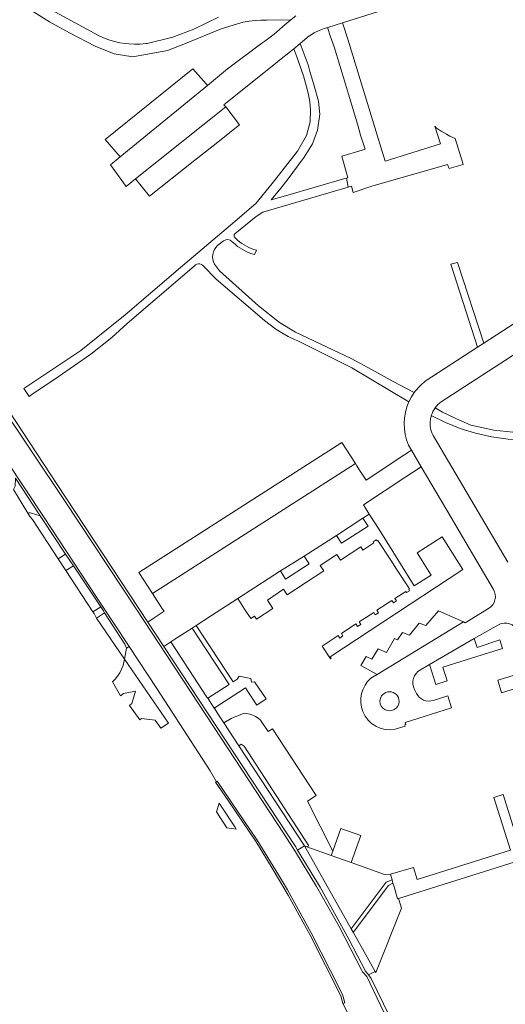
# Model space of a CAD drawing. Header units: metres. Extents: x 166325 to 190320, y 381923 to 404576.
# Tile 912 of 1056: x 177242 to 177344, y 399783 to 399990. Entities that reach past the tile are written whole.
import ezdxf

# ---------------------------------------------------------------- set-up
doc = ezdxf.new("R2010")
doc.units = ezdxf.units.M
for name, color, linetype, lineweight in [('B-WE-VH-VERHARDING_ASFALT-GV', 8, 'Continuous', 18), ('B-WE-VH-VERHARDING_BETON-GV', 8, 'Continuous', 18), ('B-WE-VH-VERHARDING_BETONSTRAATSTEEN-GV', 8, 'Continuous', 18), ('B-WE-VH-VERHARDING_FUNDERING_ZAND-GV', 8, 'Continuous', 18)]:
    doc.layers.add(name, color=color, linetype=linetype, lineweight=lineweight)

msp = doc.modelspace()

# ---------------------------------------------------------------- linework, layer by layer
at = {"layer": 'B-WE-VH-VERHARDING_ASFALT-GV', "flags": 128}
for points in [[(177300.279, 399991.284), (177299.29, 399990.446), (177297.576, 399988.993), (177296.319, 399987.929), (177295.725, 399987.425), (177293.767, 399985.953), (177293.167, 399985.501), (177285.934, 399980.063), (177281.651, 399976.555), (177263.302, 399961.525), (177261.222, 399959.822), (177264.507, 399955.278), (177266.528, 399956.892), (177285.565, 399972.093), (177285.16, 399972.49), (177296.424, 399981.539), (177296.89, 399981.913), (177299.202, 399983.771), (177299.889, 399984.344), (177301.24, 399985.469), (177303.125, 399987.04), (177303.203, 399987.09), (177304.203, 399987.669), (177305.241, 399988.177), (177306.312, 399988.613), (177307.025, 399988.837), (177310.179, 399989.828), (177317.754, 399992.207)], [(177300.279, 399991.284), (177299.29, 399990.446), (177297.576, 399988.993), (177296.319, 399987.929), (177295.725, 399987.425), (177293.767, 399985.953), (177293.167, 399985.501), (177285.934, 399980.063), (177281.651, 399976.555), (177263.302, 399961.525), (177261.222, 399959.822), (177264.507, 399955.278), (177266.528, 399956.892), (177285.565, 399972.093), (177285.16, 399972.49), (177296.424, 399981.539), (177296.89, 399981.913), (177299.202, 399983.771), (177299.889, 399984.344), (177301.24, 399985.469), (177303.125, 399987.04), (177303.203, 399987.09), (177304.203, 399987.669), (177305.241, 399988.177), (177306.312, 399988.613), (177307.025, 399988.837), (177310.179, 399989.828), (177317.754, 399992.207)], [(177377.532, 399946.61), (177339.918, 399922.174), (177338.621, 399921.331), (177327.61, 399914.178)], [(177377.532, 399946.61), (177339.918, 399922.174), (177338.621, 399921.331), (177327.61, 399914.178)], [(177329.7, 399908.57), (177330.285, 399909.246), (177330.971, 399909.819), (177383.052, 399943.58), (177384.699, 399944.584), (177386.067, 399945.396)], [(177329.7, 399908.57), (177330.285, 399909.246), (177330.971, 399909.819), (177383.052, 399943.58), (177384.699, 399944.584), (177386.067, 399945.396)], [(177326.792, 399764.384), (177315.271, 399788.59), (177314.388, 399789.552), (177314.245, 399789.829), (177309.454, 399799.109), (177304.688, 399807.583), (177300.22, 399814.887), (177297.866, 399818.596), (177282.925, 399841.329), (177266.674, 399866.12), (177251.555, 399888.988), (177224.167, 399929.792)], [(177326.792, 399764.384), (177315.271, 399788.59), (177314.388, 399789.552), (177314.245, 399789.829), (177309.454, 399799.109), (177304.688, 399807.583), (177300.22, 399814.887), (177297.866, 399818.596), (177282.925, 399841.329), (177266.674, 399866.12), (177251.555, 399888.988), (177224.167, 399929.792)], [(177325.292, 399911.802), (177324.678, 399910.855), (177324.161, 399909.853)], [(177325.292, 399911.802), (177324.678, 399910.855), (177324.161, 399909.853)], [(177345.039, 399876.014), (177329.26, 399902.72)], [(177345.039, 399876.014), (177329.26, 399902.72)], [(177324.06, 399900.71), (177324.702, 399899.62), (177326.752, 399896.136), (177333.067, 399885.408), (177334.75, 399882.549), (177341.984, 399870.262)], [(177324.06, 399900.71), (177324.702, 399899.62), (177326.752, 399896.136), (177333.067, 399885.408), (177334.75, 399882.549), (177341.984, 399870.262)], [(177239.252, 399897.488), (177247.091, 399885.613), (177258.308, 399868.621), (177265.19, 399858.21), (177271.017, 399849.329), (177282.246, 399831.998), (177283.601, 399829.666), (177283.712, 399829.783), (177292.173, 399817.343), (177296.66, 399810.04), (177298.574, 399806.833), (177303.538, 399797.802), (177309.659, 399785.77), (177310.247, 399784.551), (177310.647, 399782.987), (177310.248, 399782.848), (177324.351, 399754.974)], [(177239.252, 399897.488), (177247.091, 399885.613), (177258.308, 399868.621), (177265.19, 399858.21), (177271.017, 399849.329), (177282.246, 399831.998), (177283.601, 399829.666), (177283.712, 399829.783), (177292.173, 399817.343), (177296.66, 399810.04), (177298.574, 399806.833), (177303.538, 399797.802), (177309.659, 399785.77), (177310.247, 399784.551), (177310.647, 399782.987), (177310.248, 399782.848), (177324.351, 399754.974)], [(177340.955, 399866.215), (177335.991, 399863.23), (177335.681, 399863.38), (177317.461, 399852.318), (177316.129, 399851.509)], [(177340.955, 399866.215), (177335.991, 399863.23), (177335.681, 399863.38), (177317.461, 399852.318), (177316.129, 399851.509)], [(177326.567, 399853.307), (177328.517, 399854.431), (177337.937, 399859.863), (177343.051, 399862.812)], [(177326.567, 399853.307), (177328.517, 399854.431), (177337.937, 399859.863), (177343.051, 399862.812)], [(177348.682, 399852.87), (177342.925, 399851.068), (177343.71, 399848.459), (177351.221, 399850.761)], [(177348.682, 399852.87), (177342.925, 399851.068), (177343.71, 399848.459), (177351.221, 399850.761)], [(177321.272, 399840.75), (177323.378, 399841.412), (177323.301, 399841.69), (177323.506, 399841.755), (177323.351, 399842.204), (177333.16, 399845.288), (177332.347, 399847.819), (177329.296, 399846.828)], [(177321.272, 399840.75), (177323.378, 399841.412), (177323.301, 399841.69), (177323.506, 399841.755), (177323.351, 399842.204), (177333.16, 399845.288), (177332.347, 399847.819), (177329.296, 399846.828)], [(177325.759, 399848.296), (177325.332, 399849.139)], [(177325.759, 399848.296), (177325.332, 399849.139)]]:
    msp.add_lwpolyline(points, dxfattribs=at)
msp.add_lwpolyline([(177332.289, 399959.893), (177332.628, 399959.049), (177335.565, 399959.941), (177335.426, 399960.405), (177333.939, 399965.386), (177332.81, 399965.915), (177332.091, 399966.291), (177330.982, 399966.951), (177329.926, 399967.664), (177329.611, 399968.003), (177330.791, 399964.234), (177319.173, 399960.598), (177318.034, 399964.238), (177311.27, 399986.381), (177310.253, 399989.596), (177310.179, 399989.828), (177307.025, 399988.837), (177307.087, 399988.607), (177307.553, 399987.061), (177308.364, 399984.726), (177310.748, 399976.84), (177311.39, 399974.715), (177313.364, 399968.183), (177313.946, 399966.09), (177314.912, 399963.148), (177314.303, 399962.948), (177309.987, 399961.639), (177311.296, 399957.123), (177311.002, 399957.038), (177311.314, 399955.135), (177312.027, 399955.344), (177312.412, 399954.028), (177316.369, 399955.346)], close=True, dxfattribs=at)
msp.add_lwpolyline([(177332.289, 399959.893), (177332.628, 399959.049), (177335.565, 399959.941), (177335.426, 399960.405), (177333.939, 399965.386), (177332.81, 399965.915), (177332.091, 399966.291), (177330.982, 399966.951), (177329.926, 399967.664), (177329.611, 399968.003), (177330.791, 399964.234), (177319.173, 399960.598), (177318.034, 399964.238), (177311.27, 399986.381), (177310.253, 399989.596), (177310.179, 399989.828), (177307.025, 399988.837), (177307.087, 399988.607), (177307.553, 399987.061), (177308.364, 399984.726), (177310.748, 399976.84), (177311.39, 399974.715), (177313.364, 399968.183), (177313.946, 399966.09), (177314.912, 399963.148), (177314.303, 399962.948), (177309.987, 399961.639), (177311.296, 399957.123), (177311.002, 399957.038), (177311.314, 399955.135), (177312.027, 399955.344), (177312.412, 399954.028), (177316.369, 399955.346)], close=True, dxfattribs=at)
at = {"layer": 'B-WE-VH-VERHARDING_ASFALT-GV'}
for points in [[(177327.61, 399914.178, 0.0732844), (177325.292, 399911.802)], [(177327.61, 399914.178, 0.0732844), (177325.292, 399911.802)], [(177324.161, 399909.853, 0.210762), (177324.06, 399900.71)], [(177324.161, 399909.853, 0.210762), (177324.06, 399900.71)], [(177328.876, 399906.933, -0.083212), (177329.7, 399908.57)], [(177329.26, 399902.72, -0.1586673), (177328.688, 399906.111)], [(177329.26, 399902.72, -0.1586673), (177328.688, 399906.111)], [(177328.688, 399906.111, -0.0391096), (177328.876, 399906.933)], [(177328.688, 399906.111, -0.0391096), (177328.876, 399906.933)], [(177341.984, 399870.262, -0.4113954), (177340.955, 399866.215)], [(177341.984, 399870.262, -0.4113954), (177340.955, 399866.215)], [(177343.051, 399862.812, -0.4083452), (177347.141, 399861.52)], [(177343.051, 399862.812, -0.4083452), (177347.141, 399861.52)], [(177325.332, 399849.139, -0.3995148), (177326.567, 399853.307)], [(177325.332, 399849.139, -0.3995148), (177326.567, 399853.307)], [(177316.129, 399851.509, 0.3105071), (177314.412, 399844.498)], [(177316.129, 399851.509, 0.3105071), (177314.412, 399844.498)], [(177318.042, 399846.643, -0.9997522), (177322.09, 399846.63)], [(177318.042, 399846.643, -0.9997522), (177322.09, 399846.63)], [(177329.296, 399846.828, -0.3686527), (177325.759, 399848.296)], [(177329.296, 399846.828, -0.3686527), (177325.759, 399848.296)], [(177322.09, 399846.63, -1.0002479), (177318.042, 399846.643)], [(177322.09, 399846.63, -1.0002479), (177318.042, 399846.643)], [(177314.412, 399844.498, 0.3629477), (177321.272, 399840.75)], [(177314.412, 399844.498, 0.3629477), (177321.272, 399840.75)]]:
    msp.add_lwpolyline(points, format="xyb", dxfattribs=at)
at = {"layer": 'B-WE-VH-VERHARDING_BETON-GV', "flags": 128}
msp.add_lwpolyline([(177314.038, 399818.311), (177309.808, 399819.826), (177308.087, 399815.022), (177307.763, 399814.117), (177311.993, 399812.603)], close=True, dxfattribs=at)
msp.add_lwpolyline([(177314.038, 399818.311), (177309.808, 399819.826), (177308.087, 399815.022), (177307.763, 399814.117), (177311.993, 399812.603)], close=True, dxfattribs=at)
at = {"layer": 'B-WE-VH-VERHARDING_BETONSTRAATSTEEN-GV', "flags": 128}
for points in [[(177284.015, 399991.021), (177278.809, 399988.487), (177274.394, 399986.755), (177268.954, 399985.435), (177268.696, 399985.403), (177267.496, 399985.302), (177266.292, 399985.281), (177265.089, 399985.34), (177264.423, 399985.408), (177263.233, 399985.591), (177262.057, 399985.852), (177260.901, 399986.191), (177259.771, 399986.606), (177258.67, 399987.095), (177240.678, 399996.981)], [(177284.015, 399991.021), (177278.809, 399988.487), (177274.394, 399986.755), (177268.954, 399985.435), (177268.696, 399985.403), (177267.496, 399985.302), (177266.292, 399985.281), (177265.089, 399985.34), (177264.423, 399985.408), (177263.233, 399985.591), (177262.057, 399985.852), (177260.901, 399986.191), (177259.771, 399986.606), (177258.67, 399987.095), (177240.678, 399996.981)], [(177243.905, 399992.829), (177248.335, 399989.975), (177252.579, 399987.686), (177257.993, 399984.859), (177262.019, 399983.264), (177265.947, 399982.591), (177273.246, 399983.929), (177275.806, 399984.924), (177277.068, 399985.415), (177284.564, 399988.529), (177288.003, 399989.601), (177289.222, 399989.913), (177290.459, 399990.147), (177291.708, 399990.302), (177292.964, 399990.377), (177294.223, 399990.372), (177299.29, 399990.446), (177300.279, 399991.284)], [(177243.905, 399992.829), (177248.335, 399989.975), (177252.579, 399987.686), (177257.993, 399984.859), (177262.019, 399983.264), (177265.947, 399982.591), (177273.246, 399983.929), (177275.806, 399984.924), (177277.068, 399985.415), (177284.564, 399988.529), (177288.003, 399989.601), (177289.222, 399989.913), (177290.459, 399990.147), (177291.708, 399990.302), (177292.964, 399990.377), (177294.223, 399990.372), (177299.29, 399990.446), (177300.279, 399991.284)], [(177287.457, 399945.267), (177291.967, 399948.919), (177293.335, 399949.872), (177311.314, 399955.135), (177311.002, 399957.038), (177310.632, 399956.931), (177298.162, 399953.315), (177295.105, 399952.429), (177297.116, 399954.888), (177298.514, 399956.596), (177302.05, 399961.423), (177303.825, 399964.267), (177304.882, 399967.124), (177305.344, 399970.509), (177305.104, 399973.245), (177304.184, 399976.482), (177303.179, 399979.835), (177302.886, 399980.938), (177301.24, 399985.469), (177299.889, 399984.344), (177300.536, 399982.626), (177301.9, 399978.607), (177302.154, 399977.823), (177302.592, 399976.277), (177302.952, 399974.711), (177303.234, 399973.13), (177303.437, 399971.536), (177303.305, 399968.921), (177302.592, 399966.03), (177300.636, 399962.7), (177295.34, 399955.891), (177291.845, 399951.697), (177286.53, 399947.074), (177276.022, 399938.201), (177264.344, 399928.198), (177254.951, 399920.628), (177242.964, 399912.672)], [(177287.457, 399945.267), (177291.967, 399948.919), (177293.335, 399949.872), (177311.314, 399955.135), (177311.002, 399957.038), (177310.632, 399956.931), (177298.162, 399953.315), (177295.105, 399952.429), (177297.116, 399954.888), (177298.514, 399956.596), (177302.05, 399961.423), (177303.825, 399964.267), (177304.882, 399967.124), (177305.344, 399970.509), (177305.104, 399973.245), (177304.184, 399976.482), (177303.179, 399979.835), (177302.886, 399980.938), (177301.24, 399985.469), (177299.889, 399984.344), (177300.536, 399982.626), (177301.9, 399978.607), (177302.154, 399977.823), (177302.592, 399976.277), (177302.952, 399974.711), (177303.234, 399973.13), (177303.437, 399971.536), (177303.305, 399968.921), (177302.592, 399966.03), (177300.636, 399962.7), (177295.34, 399955.891), (177291.845, 399951.697), (177286.53, 399947.074), (177276.022, 399938.201), (177264.344, 399928.198), (177254.951, 399920.628), (177242.964, 399912.672)], [(177283.812, 399942.803), (177285.083, 399943.829)], [(177283.812, 399942.803), (177285.083, 399943.829)], [(177286.845, 399943.673), (177287.572, 399942.995)], [(177286.845, 399943.673), (177287.572, 399942.995)], [(177288.013, 399943.937), (177287.402, 399944.54)], [(177288.013, 399943.937), (177287.402, 399944.54)], [(177291.586, 399940.929), (177292.002, 399941.856)], [(177291.586, 399940.929), (177292.002, 399941.856)], [(177242.964, 399912.672), (177244.062, 399910.988), (177244.64, 399911.379), (177250.179, 399915.122), (177257.107, 399919.917), (177261.482, 399923.435), (177264.754, 399926.368), (177277.863, 399937.582), (177278.944, 399938.541), (177279.183, 399938.745), (177279.465, 399938.883), (177279.773, 399938.945), (177280.087, 399938.928), (177280.386, 399938.832), (177280.651, 399938.664), (177280.829, 399938.483), (177283.494, 399935.682), (177293.713, 399926.995), (177294.889, 399926.06), (177296.112, 399925.187), (177297.379, 399924.38), (177298.686, 399923.64), (177300.03, 399922.969), (177300.699, 399922.667), (177312.095, 399917.024), (177324.161, 399909.853), (177324.678, 399910.855), (177325.292, 399911.802), (177320.801, 399914.135), (177316.416, 399916.57), (177312, 399918.948), (177300.251, 399924.503), (177296.893, 399926.546), (177292.441, 399930.104), (177284.231, 399937.437), (177283.163, 399938.865)], [(177242.964, 399912.672), (177244.062, 399910.988), (177244.64, 399911.379), (177250.179, 399915.122), (177257.107, 399919.917), (177261.482, 399923.435), (177264.754, 399926.368), (177277.863, 399937.582), (177278.944, 399938.541), (177279.183, 399938.745), (177279.465, 399938.883), (177279.773, 399938.945), (177280.087, 399938.928), (177280.386, 399938.832), (177280.651, 399938.664), (177280.829, 399938.483), (177283.494, 399935.682), (177293.713, 399926.995), (177294.889, 399926.06), (177296.112, 399925.187), (177297.379, 399924.38), (177298.686, 399923.64), (177300.03, 399922.969), (177300.699, 399922.667), (177312.095, 399917.024), (177324.161, 399909.853), (177324.678, 399910.855), (177325.292, 399911.802), (177320.801, 399914.135), (177316.416, 399916.57), (177312, 399918.948), (177300.251, 399924.503), (177296.893, 399926.546), (177292.441, 399930.104), (177284.231, 399937.437), (177283.163, 399938.865)], [(177224.167, 399929.792), (177251.555, 399888.988), (177266.674, 399866.12), (177282.925, 399841.329), (177297.866, 399818.596), (177300.22, 399814.887), (177304.688, 399807.583), (177309.454, 399799.109), (177314.245, 399789.829), (177314.388, 399789.552), (177315.271, 399788.59), (177326.792, 399764.384)], [(177224.167, 399929.792), (177251.555, 399888.988), (177266.674, 399866.12), (177282.925, 399841.329), (177297.866, 399818.596), (177300.22, 399814.887), (177304.688, 399807.583), (177309.454, 399799.109), (177314.245, 399789.829), (177314.388, 399789.552), (177315.271, 399788.59), (177326.792, 399764.384)], [(177321.385, 399777.487), (177316.179, 399788.162), (177315.598, 399788.936), (177315.019, 399789.709), (177311.475, 399796.467), (177308.485, 399801.966), (177305.415, 399807.421), (177300.685, 399815.25), (177300.232, 399816), (177272.449, 399858.213), (177269.092, 399863.314), (177249.974, 399892.362), (177235.41, 399914.49)], [(177321.385, 399777.487), (177316.179, 399788.162), (177315.598, 399788.936), (177315.019, 399789.709), (177311.475, 399796.467), (177308.485, 399801.966), (177305.415, 399807.421), (177300.685, 399815.25), (177300.232, 399816), (177272.449, 399858.213), (177269.092, 399863.314), (177249.974, 399892.362), (177235.41, 399914.49)], [(177347.393, 399903.284), (177342.084, 399903.881), (177337.214, 399904.901), (177333.875, 399906.354), (177331.209, 399907.638), (177329.7, 399908.57)], [(177347.393, 399903.284), (177342.084, 399903.881), (177337.214, 399904.901), (177333.875, 399906.354), (177331.209, 399907.638), (177329.7, 399908.57)], [(177328.876, 399906.933), (177331.884, 399905.476), (177334.985, 399904.227), (177338.163, 399903.193), (177341.601, 399902.433), (177345.089, 399901.96), (177348.605, 399901.777), (177354.131, 399901.83), (177359.639, 399902.27), (177365.103, 399903.095), (177366.284, 399903.179), (177367.469, 399903.163), (177368.647, 399903.046), (177369.812, 399902.83), (177370.954, 399902.517)], [(177328.876, 399906.933), (177331.884, 399905.476), (177334.985, 399904.227), (177338.163, 399903.193), (177341.601, 399902.433), (177345.089, 399901.96), (177348.605, 399901.777), (177354.131, 399901.83), (177359.639, 399902.27), (177365.103, 399903.095), (177366.284, 399903.179), (177367.469, 399903.163), (177368.647, 399903.046), (177369.812, 399902.83), (177370.954, 399902.517)], [(177241.209, 399893.698), (177246.424, 399885.768), (177246.98, 399884.923), (177251.763, 399877.711), (177253.422, 399875.211), (177259.165, 399866.552), (177259.731, 399865.698), (177259.988, 399865.301), (177264.263, 399858.694), (177264.634, 399857.832), (177265.19, 399858.21), (177258.308, 399868.621), (177247.091, 399885.613), (177239.252, 399897.488)], [(177241.209, 399893.698), (177246.424, 399885.768), (177246.98, 399884.923), (177251.763, 399877.711), (177253.422, 399875.211), (177259.165, 399866.552), (177259.731, 399865.698), (177259.988, 399865.301), (177264.263, 399858.694), (177264.634, 399857.832), (177265.19, 399858.21), (177258.308, 399868.621), (177247.091, 399885.613), (177239.252, 399897.488)], [(177362.9, 399825.19), (177362.341, 399825.03), (177356.473, 399844.268), (177354.07, 399843.409), (177357.846, 399831.269), (177360.232, 399823.6), (177346.401, 399819.33), (177344.031, 399826.98), (177342.082, 399826.375), (177345.552, 399815.22), (177325.867, 399809.009), (177325.112, 399811.565), (177320.252, 399810.17), (177320.595, 399808.972), (177320.793, 399808.277), (177321.021, 399807.48), (177321.531, 399805.74), (177321.753, 399804.961), (177321.963, 399805.021), (177322.69, 399805.25), (177361.498, 399817.482)], [(177362.9, 399825.19), (177362.341, 399825.03), (177356.473, 399844.268), (177354.07, 399843.409), (177357.846, 399831.269), (177360.232, 399823.6), (177346.401, 399819.33), (177344.031, 399826.98), (177342.082, 399826.375), (177345.552, 399815.22), (177325.867, 399809.009), (177325.112, 399811.565), (177320.252, 399810.17), (177320.595, 399808.972), (177320.793, 399808.277), (177321.021, 399807.48), (177321.531, 399805.74), (177321.753, 399804.961), (177321.963, 399805.021), (177322.69, 399805.25), (177361.498, 399817.482)]]:
    msp.add_lwpolyline(points, dxfattribs=at)
for points in [[(177281.651, 399976.555), (177281.37, 399976.913), (177278.591, 399980.094), (177260.116, 399965.148), (177263.302, 399961.525)], [(177281.651, 399976.555), (177281.37, 399976.913), (177278.591, 399980.094), (177260.116, 399965.148), (177263.302, 399961.525)], [(177288.432, 399968.276), (177285.565, 399972.093), (177266.528, 399956.892), (177269.476, 399953.225), (177279.034, 399960.814), (177282.884, 399963.871)], [(177288.432, 399968.276), (177285.565, 399972.093), (177266.528, 399956.892), (177269.476, 399953.225), (177279.034, 399960.814), (177282.884, 399963.871)], [(177334.389, 399939.204), (177333.012, 399938.895), (177338.621, 399921.331), (177339.918, 399922.174)], [(177334.389, 399939.204), (177333.012, 399938.895), (177338.621, 399921.331), (177339.918, 399922.174)], [(177312.859, 399896.85), (177310, 399901.245), (177267.233, 399873.854), (177270.069, 399869.419)], [(177312.859, 399896.85), (177310, 399901.245), (177267.233, 399873.854), (177270.069, 399869.419)], [(177308.907, 399881.66), (177314.446, 399885.268), (177315.794, 399886.158), (177314.575, 399888.105), (177323.483, 399893.98), (177326.752, 399896.136), (177324.702, 399899.62), (177321.48, 399897.498), (177320.995, 399897.179), (177315.14, 399893.324), (177313.711, 399895.426), (177313.153, 399896.356), (177312.859, 399896.85), (177270.069, 399869.419), (177272.202, 399866.117), (177272.517, 399865.628), (177270.473, 399864.247), (177269.092, 399863.314), (177272.449, 399858.213), (177273.958, 399859.19), (177274.794, 399859.731), (177278.435, 399862.089), (177279.283, 399862.638), (177282.312, 399864.599), (177288.097, 399868.345), (177297.077, 399874.14), (177302.038, 399877.241)], [(177308.907, 399881.66), (177314.446, 399885.268), (177315.794, 399886.158), (177314.575, 399888.105), (177323.483, 399893.98), (177326.752, 399896.136), (177324.702, 399899.62), (177321.48, 399897.498), (177320.995, 399897.179), (177315.14, 399893.324), (177313.711, 399895.426), (177313.153, 399896.356), (177312.859, 399896.85), (177270.069, 399869.419), (177272.202, 399866.117), (177272.517, 399865.628), (177270.473, 399864.247), (177269.092, 399863.314), (177272.449, 399858.213), (177273.958, 399859.19), (177274.794, 399859.731), (177278.435, 399862.089), (177279.283, 399862.638), (177282.312, 399864.599), (177288.097, 399868.345), (177297.077, 399874.14), (177302.038, 399877.241)], [(177241.209, 399893.698), (177241.151, 399892.06), (177240.803, 399891.298), (177243.767, 399886.354), (177244.028, 399886.419), (177244.321, 399886.414), (177244.603, 399886.331), (177246.424, 399885.768)], [(177241.209, 399893.698), (177241.151, 399892.06), (177240.803, 399891.298), (177243.767, 399886.354), (177244.028, 399886.419), (177244.321, 399886.414), (177244.603, 399886.331), (177246.424, 399885.768)], [(177313.982, 399879.21), (177314.441, 399878.5), (177316.77, 399880.08), (177316.621, 399880.32), (177317.231, 399880.72), (177317.432, 399880.48), (177317.6, 399880.55), (177320.319, 399876.408), (177321.563, 399874.512), (177324.282, 399870.37), (177324.121, 399870.24), (177324.292, 399869.98), (177323.64, 399869.62), (177323.491, 399869.83), (177321.191, 399868.34), (177321.531, 399867.821), (177320.873, 399867.39), (177320.533, 399867.909), (177317.384, 399865.844), (177317.724, 399865.325), (177317.066, 399864.894), (177316.726, 399865.413), (177313.653, 399863.398), (177313.993, 399862.879), (177313.335, 399862.448), (177312.994, 399862.967), (177309.91, 399860.945), (177310.25, 399860.426), (177309.592, 399859.994), (177309.252, 399860.513), (177305.856, 399858.287), (177307.6, 399855.627), (177307.781, 399855.742), (177307.578, 399856.022), (177335.556, 399874.451), (177331.179, 399881.311), (177325.894, 399877.938), (177328.865, 399873.283), (177325.285, 399870.998), (177317.851, 399882.872), (177315.794, 399886.158), (177314.446, 399885.268), (177315.554, 399883.615), (177309.953, 399879.992), (177308.907, 399881.66), (177302.038, 399877.241), (177303.091, 399875.614), (177298.151, 399872.429), (177297.077, 399874.14), (177288.097, 399868.345), (177289.484, 399866.111), (177290.811, 399864.087), (177291.626, 399864.622), (177292.043, 399863.985), (177295.461, 399866.226), (177294.327, 399867.956), (177297.743, 399870.271), (177298.481, 399869.14), (177306.193, 399874.15), (177305.427, 399875.329), (177308.964, 399877.627), (177309.73, 399876.448)], [(177313.982, 399879.21), (177314.441, 399878.5), (177316.77, 399880.08), (177316.621, 399880.32), (177317.231, 399880.72), (177317.432, 399880.48), (177317.6, 399880.55), (177320.319, 399876.408), (177321.563, 399874.512), (177324.282, 399870.37), (177324.121, 399870.24), (177324.292, 399869.98), (177323.64, 399869.62), (177323.491, 399869.83), (177321.191, 399868.34), (177321.531, 399867.821), (177320.873, 399867.39), (177320.533, 399867.909), (177317.384, 399865.844), (177317.724, 399865.325), (177317.066, 399864.894), (177316.726, 399865.413), (177313.653, 399863.398), (177313.993, 399862.879), (177313.335, 399862.448), (177312.994, 399862.967), (177309.91, 399860.945), (177310.25, 399860.426), (177309.592, 399859.994), (177309.252, 399860.513), (177305.856, 399858.287), (177307.6, 399855.627), (177307.781, 399855.742), (177307.578, 399856.022), (177335.556, 399874.451), (177331.179, 399881.311), (177325.894, 399877.938), (177328.865, 399873.283), (177325.285, 399870.998), (177317.851, 399882.872), (177315.794, 399886.158), (177314.446, 399885.268), (177315.554, 399883.615), (177309.953, 399879.992), (177308.907, 399881.66), (177302.038, 399877.241), (177303.091, 399875.614), (177298.151, 399872.429), (177297.077, 399874.14), (177288.097, 399868.345), (177289.484, 399866.111), (177290.811, 399864.087), (177291.626, 399864.622), (177292.043, 399863.985), (177295.461, 399866.226), (177294.327, 399867.956), (177297.743, 399870.271), (177298.481, 399869.14), (177306.193, 399874.15), (177305.427, 399875.329), (177308.964, 399877.627), (177309.73, 399876.448)], [(177250.192, 399876.722), (177251.832, 399874.211), (177253.422, 399875.211), (177251.763, 399877.711)], [(177250.192, 399876.722), (177251.832, 399874.211), (177253.422, 399875.211), (177251.763, 399877.711)], [(177258.261, 399864.18), (177259.988, 399865.301), (177259.731, 399865.698), (177259.165, 399866.552), (177257.525, 399865.491), (177257.753, 399865.141)], [(177258.261, 399864.18), (177259.988, 399865.301), (177259.731, 399865.698), (177259.165, 399866.552), (177257.525, 399865.491), (177257.753, 399865.141)], [(177335.681, 399863.38), (177330.378, 399865.74), (177327.687, 399862.647), (177326.284, 399863.161), (177324.284, 399860.614), (177322.784, 399861.165), (177321.759, 399859.6), (177321.114, 399859.859), (177319.415, 399856.911), (177317.65, 399857.739), (177316.339, 399855.554), (177315.128, 399856.1), (177314.048, 399854.202), (177317.461, 399852.318)], [(177335.681, 399863.38), (177330.378, 399865.74), (177327.687, 399862.647), (177326.284, 399863.161), (177324.284, 399860.614), (177322.784, 399861.165), (177321.759, 399859.6), (177321.114, 399859.859), (177319.415, 399856.911), (177317.65, 399857.739), (177316.339, 399855.554), (177315.128, 399856.1), (177314.048, 399854.202), (177317.461, 399852.318)], [(177291.56, 399850.78), (177290.942, 399850.67), (177290.82, 399851.42), (177288.352, 399851.93), (177287.942, 399851.32), (177287.066, 399850.747), (177279.283, 399862.638), (177278.435, 399862.089), (177286.221, 399850.193), (177281.758, 399847.273), (177283.118, 399845.195), (177289.705, 399849.506), (177291.547, 399846.693), (177292.092, 399845.86), (177294.021, 399847.15)], [(177291.56, 399850.78), (177290.942, 399850.67), (177290.82, 399851.42), (177288.352, 399851.93), (177287.942, 399851.32), (177287.066, 399850.747), (177279.283, 399862.638), (177278.435, 399862.089), (177286.221, 399850.193), (177281.758, 399847.273), (177283.118, 399845.195), (177289.705, 399849.506), (177291.547, 399846.693), (177292.092, 399845.86), (177294.021, 399847.15)], [(177337.937, 399859.863), (177328.517, 399854.431), (177329.846, 399850.197), (177332.194, 399850.934), (177331.289, 399853.816), (177340.917, 399856.839), (177343.913, 399857.796), (177343.294, 399859.605), (177338.578, 399857.991)], [(177337.937, 399859.863), (177328.517, 399854.431), (177329.846, 399850.197), (177332.194, 399850.934), (177331.289, 399853.816), (177340.917, 399856.839), (177343.913, 399857.796), (177343.294, 399859.605), (177338.578, 399857.991)], [(177285.139, 399842.107), (177283.886, 399844.022), (177283.229, 399845.025), (177283.118, 399845.195), (177281.758, 399847.273), (177281.578, 399847.548), (177273.958, 399859.19), (177272.449, 399858.213), (177300.232, 399816), (177300.685, 399815.25), (177302.141, 399816.13), (177288.305, 399837.27)], [(177285.139, 399842.107), (177283.886, 399844.022), (177283.229, 399845.025), (177283.118, 399845.195), (177281.758, 399847.273), (177281.578, 399847.548), (177273.958, 399859.19), (177272.449, 399858.213), (177300.232, 399816), (177300.685, 399815.25), (177302.141, 399816.13), (177288.305, 399837.27)], [(177264.152, 399855.501), (177263.878, 399854.175), (177263.567, 399853.404), (177263.183, 399852.667), (177262.73, 399851.97), (177262.212, 399851.32), (177261.634, 399850.722), (177263.319, 399847.829), (177264, 399848.28), (177266.502, 399848.796), (177265.695, 399846.159), (177265.209, 399845.785), (177267.404, 399842.731), (177267.777, 399843.025), (177270.668, 399842.692), (177271.811, 399840.98), (177273.475, 399842.054)], [(177264.152, 399855.501), (177263.878, 399854.175), (177263.567, 399853.404), (177263.183, 399852.667), (177262.73, 399851.97), (177262.212, 399851.32), (177261.634, 399850.722), (177263.319, 399847.829), (177264, 399848.28), (177266.502, 399848.796), (177265.695, 399846.159), (177265.209, 399845.785), (177267.404, 399842.731), (177267.777, 399843.025), (177270.668, 399842.692), (177271.811, 399840.98), (177273.475, 399842.054)], [(177295.355, 399840.867), (177294.455, 399840.28), (177292.879, 399842.691), (177292.372, 399843.108), (177291.818, 399843.461), (177291.225, 399843.743), (177290.602, 399843.951), (177289.959, 399844.082), (177289.448, 399844.13), (177286.664, 399843.017), (177285.139, 399842.107), (177288.305, 399837.27), (177288.758, 399837.566), (177289.413, 399837.186), (177303.02, 399816.177), (177302.66, 399815.944), (177307.763, 399814.117), (177308.087, 399815.022), (177302.788, 399825.569), (177304.585, 399826.743)], [(177295.355, 399840.867), (177294.455, 399840.28), (177292.879, 399842.691), (177292.372, 399843.108), (177291.818, 399843.461), (177291.225, 399843.743), (177290.602, 399843.951), (177289.959, 399844.082), (177289.448, 399844.13), (177286.664, 399843.017), (177285.139, 399842.107), (177288.305, 399837.27), (177288.758, 399837.566), (177289.413, 399837.186), (177303.02, 399816.177), (177302.66, 399815.944), (177307.763, 399814.117), (177308.087, 399815.022), (177302.788, 399825.569), (177304.585, 399826.743)], [(177303.538, 399797.802), (177298.574, 399806.833), (177296.66, 399810.04), (177292.173, 399817.343), (177283.712, 399829.783), (177283.601, 399829.666), (177283.406, 399829.549), (177286.04, 399825.718), (177291.938, 399817.01), (177295.525, 399811.111), (177298.685, 399805.744), (177303.347, 399797.31), (177309.783, 399784.468), (177310.248, 399782.848), (177310.647, 399782.987), (177310.247, 399784.551), (177309.659, 399785.77)], [(177303.538, 399797.802), (177298.574, 399806.833), (177296.66, 399810.04), (177292.173, 399817.343), (177283.712, 399829.783), (177283.601, 399829.666), (177283.406, 399829.549), (177286.04, 399825.718), (177291.938, 399817.01), (177295.525, 399811.111), (177298.685, 399805.744), (177303.347, 399797.31), (177309.783, 399784.468), (177310.248, 399782.848), (177310.647, 399782.987), (177310.247, 399784.551), (177309.659, 399785.77)], [(177287.762, 399819.689), (177287.477, 399820.124), (177284.73, 399824.322), (177284.177, 399825.167), (177283.6, 399823.303), (177285.744, 399819.97)], [(177287.762, 399819.689), (177287.477, 399820.124), (177284.73, 399824.322), (177284.177, 399825.167), (177283.6, 399823.303), (177285.744, 399819.97)], [(177312.397, 399797.897), (177311.986, 399798.628), (177302.141, 399816.13), (177300.685, 399815.25), (177305.415, 399807.421), (177308.485, 399801.966), (177311.475, 399796.467), (177315.019, 399789.709), (177315.598, 399788.936), (177317.041, 399789.64)], [(177312.397, 399797.897), (177311.986, 399798.628), (177302.141, 399816.13), (177300.685, 399815.25), (177305.415, 399807.421), (177308.485, 399801.966), (177311.475, 399796.467), (177315.019, 399789.709), (177315.598, 399788.936), (177317.041, 399789.64)], [(177319.384, 399808.492), (177320.595, 399808.972), (177320.252, 399810.17), (177318.982, 399810.1), (177311.993, 399812.603), (177307.763, 399814.117), (177302.66, 399815.944), (177302.141, 399816.13), (177311.986, 399798.628)], [(177319.384, 399808.492), (177320.595, 399808.972), (177320.252, 399810.17), (177318.982, 399810.1), (177311.993, 399812.603), (177307.763, 399814.117), (177302.66, 399815.944), (177302.141, 399816.13), (177311.986, 399798.628)], [(177319.822, 399807.775), (177320.793, 399808.277), (177320.595, 399808.972), (177319.384, 399808.492), (177311.986, 399798.628), (177312.397, 399797.897), (177312.601, 399798.169)], [(177319.822, 399807.775), (177320.793, 399808.277), (177320.595, 399808.972), (177319.384, 399808.492), (177311.986, 399798.628), (177312.397, 399797.897), (177312.601, 399798.169)], [(177322.603, 399802.99), (177321.963, 399805.021), (177321.753, 399804.961), (177321.531, 399805.74), (177321.021, 399807.48), (177320.793, 399808.277), (177319.822, 399807.775), (177312.601, 399798.169), (177312.397, 399797.897), (177317.041, 399789.64), (177317.151, 399789.411)], [(177322.603, 399802.99), (177321.963, 399805.021), (177321.753, 399804.961), (177321.531, 399805.74), (177321.021, 399807.48), (177320.793, 399808.277), (177319.822, 399807.775), (177312.601, 399798.169), (177312.397, 399797.897), (177317.041, 399789.64), (177317.151, 399789.411)]]:
    msp.add_lwpolyline(points, close=True, dxfattribs=at)
at = {"layer": 'B-WE-VH-VERHARDING_BETONSTRAATSTEEN-GV'}
for points in [[(177287.402, 399944.54, -0.433202), (177287.457, 399945.267)], [(177287.402, 399944.54, -0.433202), (177287.457, 399945.267)], [(177283.163, 399938.865, -0.3420521), (177283.812, 399942.803)], [(177283.163, 399938.865, -0.3420521), (177283.812, 399942.803)], [(177285.083, 399943.829, -0.3734265), (177286.845, 399943.673)], [(177285.083, 399943.829, -0.3734265), (177286.845, 399943.673)], [(177287.572, 399942.995, 0.1137339), (177291.586, 399940.929)], [(177287.572, 399942.995, 0.1137339), (177291.586, 399940.929)], [(177292.002, 399941.856, -0.1261577), (177288.013, 399943.937)], [(177292.002, 399941.856, -0.1261577), (177288.013, 399943.937)], [(177329.7, 399908.57, 0.083212), (177328.876, 399906.933)], [(177329.7, 399908.57, 0.083212), (177328.876, 399906.933)]]:
    msp.add_lwpolyline(points, format="xyb", dxfattribs=at)
at = {"layer": 'B-WE-VH-VERHARDING_FUNDERING_ZAND-GV', "flags": 128}
for points in [[(177250.192, 399876.722), (177251.763, 399877.711), (177246.98, 399884.923), (177246.424, 399885.768), (177244.603, 399886.331), (177244.321, 399886.414), (177244.028, 399886.419), (177243.767, 399886.354), (177244.21, 399885.615), (177244.803, 399884.976)], [(177250.192, 399876.722), (177251.763, 399877.711), (177246.98, 399884.923), (177246.424, 399885.768), (177244.603, 399886.331), (177244.321, 399886.414), (177244.028, 399886.419), (177243.767, 399886.354), (177244.21, 399885.615), (177244.803, 399884.976)], [(177251.832, 399874.211), (177257.525, 399865.491), (177259.165, 399866.552), (177253.422, 399875.211)], [(177251.832, 399874.211), (177257.525, 399865.491), (177259.165, 399866.552), (177253.422, 399875.211)], [(177258.261, 399864.18), (177264.152, 399855.501), (177264.634, 399857.832), (177264.263, 399858.694), (177259.988, 399865.301)], [(177258.261, 399864.18), (177264.152, 399855.501), (177264.634, 399857.832), (177264.263, 399858.694), (177259.988, 399865.301)]]:
    msp.add_lwpolyline(points, close=True, dxfattribs=at)

doc.saveas('drawing.dxf')
